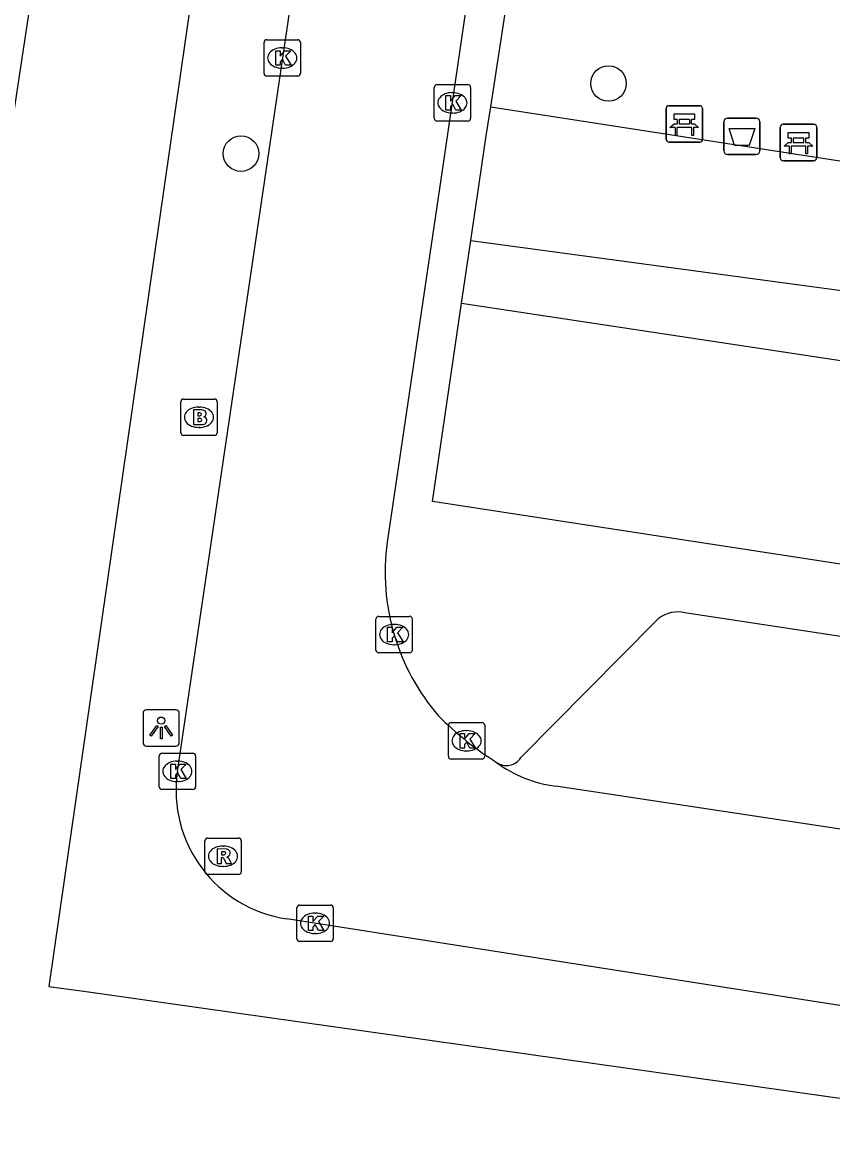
# Model space of a CAD drawing. Extents: x 163010 to 163853, y 382793 to 383982.
# Drawn here: x 163522.43 to 163544.7, y 383345.71 to 383376.49 of the extents above; entities that cross this region are included whole.
import ezdxf

# ---------------------------------------------------------------- set-up
doc = ezdxf.new("R2010")
doc.units = 0
for name, color, linetype in [('IMGEO_Afvalbak', 7, 'Continuous'), ('IMGEO_Bank', 7, 'Continuous'), ('IMGEO_Boom', 7, 'Continuous'), ('IMGEO_Brandkraan', 7, 'Continuous'), ('IMGEO_Groenvoorziening', 7, 'Continuous'), ('IMGEO_Kolk', 7, 'Continuous'), ('IMGEO_Lichtpunt', 7, 'Continuous'), ('IMGEO_Pand', 7, 'Continuous'), ('IMGEO_Rijbaan_lokaal_open', 7, 'Continuous'), ('IMGEO_Rioolput', 7, 'Continuous'), ('IMGEO_Voetpad_open', 7, 'Continuous')]:
    doc.layers.add(name, color=color, linetype=linetype)

msp = doc.modelspace()

# ---------------------------------------------------------------- linework, layer by layer
at = {"layer": 'IMGEO_Afvalbak'}
for p, q in [((163541.709, 383372.953), (163541.709, 383373.753)), ((163541.709, 383373.753), (163541.709, 383372.953)), ((163541.809, 383373.853), (163542.599, 383373.853)), ((163542.599, 383373.853), (163541.809, 383373.853)), ((163542.699, 383373.753), (163542.699, 383372.953)), ((163542.699, 383372.953), (163542.699, 383373.753)), ((163542.599, 383372.853), (163541.809, 383372.853)), ((163541.809, 383372.853), (163542.599, 383372.853))]:
    msp.add_line(p, q, dxfattribs=at)
msp.add_lwpolyline([(163541.852, 383373.567), (163542.556, 383373.567), (163542.407, 383373.097), (163542.001, 383373.097), (163541.852, 383373.567)], dxfattribs=at)
for centre, start, end in [((163541.809, 383373.753), 90, 180), ((163541.809, 383373.753), 90, 180), ((163542.599, 383373.753), 0, 90), ((163542.599, 383373.753), 360, 90), ((163541.809, 383372.953), 180, 270), ((163541.809, 383372.953), 180, 270), ((163542.599, 383372.953), 270, 0), ((163542.599, 383372.953), 270, 0)]:
    msp.add_arc(centre, 0.1, start, end, dxfattribs=at)
at = {"layer": 'IMGEO_Bank'}
for p, q in [((163540.123, 383373.269), (163540.123, 383374.11)), ((163540.123, 383374.11), (163540.123, 383373.269)), ((163540.198, 383374.194), (163541.039, 383374.194)), ((163541.039, 383374.194), (163540.198, 383374.194)), ((163541.123, 383374.119), (163541.123, 383373.278)), ((163541.123, 383373.278), (163541.123, 383374.119)), ((163540.432, 383373.7), (163540.432, 383373.806)), ((163540.476, 383373.806), (163540.476, 383373.7)), ((163540.764, 383373.812), (163540.482, 383373.812)), ((163540.77, 383373.7), (163540.77, 383373.806)), ((163540.814, 383373.806), (163540.814, 383373.7)), ((163540.82, 383373.592), (163540.427, 383373.592)), ((163540.482, 383373.694), (163540.764, 383373.694)), ((163543.261, 383372.757), (163543.261, 383373.598)), ((163543.261, 383373.598), (163543.261, 383372.757)), ((163543.336, 383373.682), (163544.177, 383373.682)), ((163544.177, 383373.682), (163543.336, 383373.682)), ((163544.261, 383373.607), (163544.261, 383372.766)), ((163544.261, 383372.766), (163544.261, 383373.607)), ((163541.048, 383373.194), (163540.207, 383373.194)), ((163540.207, 383373.194), (163541.048, 383373.194)), ((163543.57, 383373.188), (163543.57, 383373.294)), ((163543.614, 383373.294), (163543.614, 383373.188)), ((163543.902, 383373.3), (163543.62, 383373.3)), ((163543.62, 383373.182), (163543.902, 383373.182)), ((163543.908, 383373.188), (163543.908, 383373.294)), ((163543.952, 383373.294), (163543.952, 383373.188)), ((163543.958, 383373.08), (163543.565, 383373.08)), ((163544.186, 383372.682), (163543.345, 383372.682)), ((163543.345, 383372.682), (163544.186, 383372.682))]:
    msp.add_line(p, q, dxfattribs=at)
for points in [[(163540.426, 383373.812), (163540.34, 383373.812), (163540.34, 383373.973), (163540.903, 383373.973), (163540.903, 383373.812), (163540.82, 383373.812)], [(163540.37, 383373.592), (163540.228, 383373.592), (163540.34, 383373.694), (163540.426, 383373.694)], [(163540.42, 383373.585), (163540.42, 383373.378), (163540.377, 383373.378), (163540.377, 383373.585)], [(163540.82, 383373.694), (163540.903, 383373.694), (163541.015, 383373.592), (163540.876, 383373.592)], [(163540.87, 383373.585), (163540.87, 383373.378), (163540.826, 383373.378), (163540.826, 383373.585)], [(163543.564, 383373.3), (163543.478, 383373.3), (163543.478, 383373.461), (163544.041, 383373.461), (163544.041, 383373.3), (163543.958, 383373.3)], [(163543.508, 383373.08), (163543.366, 383373.08), (163543.478, 383373.182), (163543.564, 383373.182)], [(163543.958, 383373.182), (163544.041, 383373.182), (163544.153, 383373.08), (163544.014, 383373.08)], [(163543.558, 383373.073), (163543.558, 383372.866), (163543.515, 383372.866), (163543.515, 383373.073)], [(163544.008, 383373.073), (163544.008, 383372.866), (163543.964, 383372.866), (163543.964, 383373.073)]]:
    msp.add_lwpolyline(points, dxfattribs=at)
for centre, radius, start, end in [((163540.201, 383374.116), 0.0779, 92.4484, 184.2845), ((163540.201, 383374.116), 0.0779, 92.4484, 184.2845), ((163541.045, 383374.116), 0.0779, 2.4484, 94.2845), ((163541.045, 383374.116), 0.0779, 2.4484, 94.2845), ((163540.425, 383373.805), 0.00671, 2.8957, 87.1043), ((163540.482, 383373.805), 0.00671, 92.8957, 177.1043), ((163540.764, 383373.805), 0.00671, 2.8957, 87.1043), ((163540.821, 383373.805), 0.00671, 92.8957, 177.1043), ((163540.37, 383373.585), 0.00671, 2.8957, 87.1043), ((163540.427, 383373.585), 0.00671, 92.8957, 177.1043), ((163540.425, 383373.701), 0.00671, 272.8957, 357.1043), ((163540.482, 383373.701), 0.00671, 182.8957, 267.1043), ((163540.764, 383373.701), 0.00671, 272.8957, 357.1043), ((163540.821, 383373.701), 0.00671, 182.8957, 267.1043), ((163540.819, 383373.585), 0.00671, 2.8957, 87.1043), ((163540.876, 383373.585), 0.00671, 92.8957, 177.1043), ((163543.339, 383373.604), 0.0779, 92.4484, 184.2845), ((163543.339, 383373.604), 0.0779, 92.4484, 184.2845), ((163544.183, 383373.604), 0.0779, 2.4484, 94.2845), ((163544.183, 383373.604), 0.0779, 2.4484, 94.2845), ((163540.201, 383373.272), 0.0779, 182.4484, 274.2845), ((163540.201, 383373.272), 0.0779, 182.4484, 274.2845), ((163541.045, 383373.272), 0.0779, 272.4484, 4.2845), ((163541.045, 383373.272), 0.0779, 272.4484, 4.2845), ((163543.563, 383373.293), 0.00671, 2.8957, 87.1043), ((163543.563, 383373.189), 0.00671, 272.8957, 357.1043), ((163543.62, 383373.293), 0.00671, 92.8957, 177.1043), ((163543.62, 383373.189), 0.00671, 182.8957, 267.1043), ((163543.902, 383373.293), 0.00671, 2.8957, 87.1043), ((163543.902, 383373.189), 0.00671, 272.8957, 357.1043), ((163543.959, 383373.293), 0.00671, 92.8957, 177.1043), ((163543.959, 383373.189), 0.00671, 182.8957, 267.1043), ((163543.508, 383373.073), 0.00671, 2.8957, 87.1043), ((163543.565, 383373.073), 0.00671, 92.8957, 177.1043), ((163543.957, 383373.073), 0.00671, 2.8957, 87.1043), ((163544.014, 383373.073), 0.00671, 92.8957, 177.1043), ((163543.339, 383372.76), 0.0779, 182.4484, 274.2845), ((163543.339, 383372.76), 0.0779, 182.4484, 274.2845), ((163544.183, 383372.76), 0.0779, 272.4484, 4.2845), ((163544.183, 383372.76), 0.0779, 272.4484, 4.2845)]:
    msp.add_arc(centre, radius, start, end, dxfattribs=at)
at = {"layer": 'IMGEO_Boom'}
for centre in [(163538.537, 383374.805), (163528.434, 383372.877)]:
    msp.add_circle(centre, 0.489, dxfattribs=at)
at = {"layer": 'IMGEO_Brandkraan'}
for p, q in [((163526.779, 383365.201), (163526.779, 383366.053)), ((163526.854, 383366.127), (163527.706, 383366.127)), ((163527.78, 383366.053), (163527.78, 383365.201)), ((163527.267, 383365.907), (163527.292, 383365.907)), ((163527.706, 383365.127), (163526.854, 383365.127)), ((163527.29, 383365.347), (163527.265, 383365.347))]:
    msp.add_line(p, q, dxfattribs=at)
for points in [[(163526.779, 383365.201), (163526.779, 383366.053)], [(163526.854, 383366.127), (163527.706, 383366.127)], [(163527.78, 383366.053), (163527.78, 383365.201)], [(163527.127, 383365.827), (163527.127, 383365.427), (163527.34, 383365.427)], [(163527.358, 383365.827), (163527.127, 383365.827)], [(163527.306, 383365.746), (163527.252, 383365.746), (163527.252, 383365.67)], [(163527.252, 383365.67), (163527.305, 383365.67)], [(163527.314, 383365.594), (163527.252, 383365.594), (163527.252, 383365.513)], [(163527.252, 383365.513), (163527.314, 383365.513)], [(163527.706, 383365.127), (163526.854, 383365.127)]]:
    msp.add_lwpolyline(points, dxfattribs=at)
for centre, radius, start, end in [((163526.856, 383366.051), 0.0765, 91.552, 178.448), ((163526.856, 383366.051), 0.0765, 91.552, 178.448), ((163527.704, 383366.051), 0.0765, 1.552, 88.448), ((163527.704, 383366.051), 0.0765, 1.552, 88.448), ((163527.307, 383365.708), 0.0379, 267.8285, 90.9355), ((163527.362, 383365.682), 0.145, 59.4692, 91.5367), ((163527.387, 383365.729), 0.0922, 285.5137, 58.1501), ((163527.315, 383365.553), 0.0404, 269.8759, 90.5077), ((163527.346, 383365.678), 0.251, 268.6676, 293.5347), ((163527.392, 383365.537), 0.105, 301.3115, 78.989), ((163526.856, 383365.203), 0.0765, 181.552, 268.448), ((163526.856, 383365.203), 0.0765, 181.552, 268.448), ((163527.704, 383365.203), 0.0765, 271.552, 358.448), ((163527.704, 383365.203), 0.0765, 271.552, 358.448)]:
    msp.add_arc(centre, radius, start, end, dxfattribs=at)
for centre, major_axis, ratio, start_param, end_param in [((163527.266, 383365.627), (-0.387, 0.002), 0.722429, 4.712389, 7.853982), ((163527.291, 383365.627), (-0.39, 0.002), 0.717154, 1.570796, 4.712389)]:
    msp.add_ellipse(centre, major_axis=major_axis, ratio=ratio, start_param=start_param, end_param=end_param, dxfattribs=at)
at = {"layer": 'IMGEO_Groenvoorziening'}
for points in [[(163534.754, 383370.484), (163547.524, 383368.768)], [(163534.501, 383368.764), (163548.867, 383366.588)]]:
    msp.add_lwpolyline(points, dxfattribs=at)
at = {"layer": 'IMGEO_Kolk'}
for p, q in [((163529.068, 383375.081), (163529.068, 383375.933)), ((163529.143, 383376.007), (163529.995, 383376.007)), ((163530.069, 383375.933), (163530.069, 383375.081)), ((163529.556, 383375.787), (163529.581, 383375.787)), ((163529.995, 383375.007), (163529.143, 383375.007)), ((163529.579, 383375.227), (163529.554, 383375.227)), ((163533.746, 383373.847), (163533.746, 383374.699)), ((163533.821, 383374.773), (163534.673, 383374.773)), ((163534.747, 383374.699), (163534.747, 383373.847)), ((163534.234, 383374.553), (163534.259, 383374.553)), ((163534.673, 383373.773), (163533.821, 383373.773)), ((163534.257, 383373.993), (163534.232, 383373.993)), ((163532.144, 383359.226), (163532.144, 383360.078)), ((163532.219, 383360.152), (163533.071, 383360.152)), ((163532.632, 383359.932), (163532.657, 383359.932)), ((163533.145, 383360.078), (163533.145, 383359.226)), ((163532.655, 383359.372), (163532.63, 383359.372)), ((163533.071, 383359.152), (163532.219, 383359.152)), ((163534.135, 383356.303), (163534.135, 383357.155)), ((163534.21, 383357.229), (163535.062, 383357.229)), ((163535.136, 383357.155), (163535.136, 383356.303)), ((163534.623, 383357.009), (163534.648, 383357.009)), ((163526.186, 383355.464), (163526.186, 383356.316)), ((163526.261, 383356.39), (163527.113, 383356.39)), ((163526.674, 383356.17), (163526.699, 383356.17)), ((163527.187, 383356.316), (163527.187, 383355.464)), ((163535.062, 383356.229), (163534.21, 383356.229)), ((163534.646, 383356.449), (163534.621, 383356.449)), ((163526.697, 383355.61), (163526.672, 383355.61)), ((163527.113, 383355.39), (163526.261, 383355.39)), ((163530.045, 383352.211), (163530.897, 383352.211)), ((163529.97, 383351.285), (163529.97, 383352.137)), ((163530.458, 383351.991), (163530.483, 383351.991)), ((163530.971, 383352.137), (163530.971, 383351.285)), ((163530.481, 383351.431), (163530.456, 383351.431)), ((163530.897, 383351.211), (163530.045, 383351.211))]:
    msp.add_line(p, q, dxfattribs=at)
for points in [[(163529.068, 383375.081), (163529.068, 383375.933)], [(163529.143, 383376.007), (163529.995, 383376.007)], [(163530.069, 383375.933), (163530.069, 383375.081)], [(163529.389, 383375.707), (163529.512, 383375.707), (163529.512, 383375.556), (163529.642, 383375.707), (163529.806, 383375.707), (163529.66, 383375.556), (163529.813, 383375.307), (163529.661, 383375.307), (163529.576, 383375.471), (163529.512, 383375.404), (163529.512, 383375.307), (163529.389, 383375.307), (163529.389, 383375.707)], [(163529.995, 383375.007), (163529.143, 383375.007)], [(163533.746, 383373.847), (163533.746, 383374.699)], [(163533.821, 383374.773), (163534.673, 383374.773)], [(163534.747, 383374.699), (163534.747, 383373.847)], [(163534.067, 383374.473), (163534.19, 383374.473), (163534.19, 383374.322), (163534.32, 383374.473), (163534.484, 383374.473), (163534.338, 383374.322), (163534.491, 383374.073), (163534.339, 383374.073), (163534.254, 383374.237), (163534.19, 383374.17), (163534.19, 383374.073), (163534.067, 383374.073), (163534.067, 383374.473)], [(163534.673, 383373.773), (163533.821, 383373.773)], [(163532.144, 383359.226), (163532.144, 383360.078)], [(163532.219, 383360.152), (163533.071, 383360.152)], [(163533.145, 383360.078), (163533.145, 383359.226)], [(163532.465, 383359.852), (163532.588, 383359.852), (163532.588, 383359.701), (163532.718, 383359.852), (163532.882, 383359.852), (163532.736, 383359.701), (163532.889, 383359.452), (163532.737, 383359.452), (163532.652, 383359.616), (163532.588, 383359.549), (163532.588, 383359.452), (163532.465, 383359.452), (163532.465, 383359.852)], [(163533.071, 383359.152), (163532.219, 383359.152)], [(163534.135, 383356.303), (163534.135, 383357.155)], [(163534.21, 383357.229), (163535.062, 383357.229)], [(163535.136, 383357.155), (163535.136, 383356.303)], [(163534.456, 383356.929), (163534.579, 383356.929), (163534.579, 383356.778), (163534.709, 383356.929), (163534.873, 383356.929), (163534.727, 383356.778), (163534.88, 383356.529), (163534.728, 383356.529), (163534.643, 383356.693), (163534.579, 383356.626), (163534.579, 383356.529), (163534.456, 383356.529), (163534.456, 383356.929)], [(163526.186, 383355.464), (163526.186, 383356.316)], [(163526.261, 383356.39), (163527.113, 383356.39)], [(163527.187, 383356.316), (163527.187, 383355.464)], [(163535.062, 383356.229), (163534.21, 383356.229)], [(163526.507, 383356.09), (163526.63, 383356.09), (163526.63, 383355.939), (163526.76, 383356.09), (163526.924, 383356.09), (163526.778, 383355.939), (163526.931, 383355.69), (163526.779, 383355.69), (163526.694, 383355.854), (163526.63, 383355.787), (163526.63, 383355.69), (163526.507, 383355.69), (163526.507, 383356.09)], [(163527.113, 383355.39), (163526.261, 383355.39)], [(163530.045, 383352.211), (163530.897, 383352.211)], [(163529.97, 383351.285), (163529.97, 383352.137)], [(163530.291, 383351.911), (163530.414, 383351.911), (163530.414, 383351.76), (163530.544, 383351.911), (163530.708, 383351.911), (163530.562, 383351.76), (163530.715, 383351.511), (163530.563, 383351.511), (163530.478, 383351.675), (163530.414, 383351.608), (163530.414, 383351.511), (163530.291, 383351.511), (163530.291, 383351.911)], [(163530.971, 383352.137), (163530.971, 383351.285)], [(163530.897, 383351.211), (163530.045, 383351.211)]]:
    msp.add_lwpolyline(points, dxfattribs=at)
for centre, start, end in [((163529.145, 383375.931), 91.552, 178.448), ((163529.145, 383375.931), 91.552, 178.448), ((163529.993, 383375.931), 1.552, 88.448), ((163529.993, 383375.931), 1.552, 88.448), ((163529.145, 383375.083), 181.552, 268.448), ((163529.145, 383375.083), 181.552, 268.448), ((163529.993, 383375.083), 271.552, 358.448), ((163529.993, 383375.083), 271.552, 358.448), ((163533.823, 383374.697), 91.552, 178.448), ((163533.823, 383374.697), 91.552, 178.448), ((163534.671, 383374.697), 1.552, 88.448), ((163534.671, 383374.697), 1.552, 88.448), ((163533.823, 383373.849), 181.552, 268.448), ((163533.823, 383373.849), 181.552, 268.448), ((163534.671, 383373.849), 271.552, 358.448), ((163534.671, 383373.849), 271.552, 358.448), ((163532.221, 383360.076), 91.552, 178.448), ((163532.221, 383360.076), 91.552, 178.448), ((163533.069, 383360.076), 1.552, 88.448), ((163533.069, 383360.076), 1.552, 88.448), ((163532.221, 383359.228), 181.552, 268.448), ((163532.221, 383359.228), 181.552, 268.448), ((163533.069, 383359.228), 271.552, 358.448), ((163533.069, 383359.228), 271.552, 358.448), ((163534.212, 383357.153), 91.552, 178.448), ((163534.212, 383357.153), 91.552, 178.448), ((163535.06, 383357.153), 1.552, 88.448), ((163535.06, 383357.153), 1.552, 88.448), ((163526.263, 383356.314), 91.552, 178.448), ((163526.263, 383356.314), 91.552, 178.448), ((163527.111, 383356.314), 1.552, 88.448), ((163527.111, 383356.314), 1.552, 88.448), ((163534.212, 383356.305), 181.552, 268.448), ((163534.212, 383356.305), 181.552, 268.448), ((163535.06, 383356.305), 271.552, 358.448), ((163535.06, 383356.305), 271.552, 358.448), ((163526.263, 383355.466), 181.552, 268.448), ((163526.263, 383355.466), 181.552, 268.448), ((163527.111, 383355.466), 271.552, 358.448), ((163527.111, 383355.466), 271.552, 358.448), ((163530.047, 383352.135), 91.552, 178.448), ((163530.047, 383352.135), 91.552, 178.448), ((163530.895, 383352.135), 1.552, 88.448), ((163530.895, 383352.135), 1.552, 88.448), ((163530.047, 383351.287), 181.552, 268.448), ((163530.047, 383351.287), 181.552, 268.448), ((163530.895, 383351.287), 271.552, 358.448), ((163530.895, 383351.287), 271.552, 358.448)]:
    msp.add_arc(centre, 0.0765, start, end, dxfattribs=at)
for centre, major_axis, ratio, start_param, end_param in [((163529.555, 383375.507), (-0.387, 0.002), 0.722429, 4.712389, 7.853982), ((163529.58, 383375.507), (-0.39, 0.002), 0.717154, 1.570796, 4.712389), ((163534.233, 383374.273), (-0.387, 0.002), 0.722429, 4.712389, 7.853982), ((163534.258, 383374.273), (-0.39, 0.002), 0.717154, 1.570796, 4.712389), ((163532.631, 383359.652), (-0.387, 0.002), 0.722429, 4.712389, 7.853982), ((163532.656, 383359.652), (-0.39, 0.002), 0.717154, 1.570796, 4.712389), ((163534.622, 383356.729), (-0.387, 0.002), 0.722429, 4.712389, 7.853982), ((163534.647, 383356.729), (-0.39, 0.002), 0.717154, 1.570796, 4.712389), ((163526.673, 383355.89), (-0.387, 0.002), 0.722429, 4.712389, 7.853982), ((163526.698, 383355.89), (-0.39, 0.002), 0.717154, 1.570796, 4.712389), ((163530.457, 383351.711), (-0.387, 0.002), 0.722429, 4.712389, 7.853982), ((163530.482, 383351.711), (-0.39, 0.002), 0.717154, 1.570796, 4.712389)]:
    msp.add_ellipse(centre, major_axis=major_axis, ratio=ratio, start_param=start_param, end_param=end_param, dxfattribs=at)
at = {"layer": 'IMGEO_Lichtpunt'}
for p, q in [((163525.743, 383357.486), (163525.743, 383356.679)), ((163525.743, 383357.486), (163525.743, 383356.679)), ((163526.645, 383357.581), (163525.837, 383357.581)), ((163526.645, 383357.581), (163525.837, 383357.581)), ((163526.739, 383356.679), (163526.739, 383357.486)), ((163526.739, 383356.679), (163526.739, 383357.486)), ((163525.837, 383356.585), (163526.645, 383356.585)), ((163525.837, 383356.585), (163526.645, 383356.585))]:
    msp.add_line(p, q, dxfattribs=at)
for points in [[(163526.117, 383357.15), (163526.156, 383357.122), (163525.968, 383356.86), (163525.93, 383356.887), (163526.117, 383357.15)], [(163526.219, 383357.102), (163526.266, 383357.102), (163526.266, 383356.78), (163526.219, 383356.78), (163526.219, 383357.102)], [(163526.329, 383357.122), (163526.367, 383357.149), (163526.554, 383356.887), (163526.515, 383356.859), (163526.329, 383357.122)]]:
    msp.add_lwpolyline(points, dxfattribs=at)
msp.add_circle((163526.242, 383357.284), 0.0994, dxfattribs=at)
for centre, start, end in [((163525.837, 383357.486), 90, 180), ((163525.837, 383357.486), 90, 180), ((163526.645, 383357.486), 0, 90), ((163526.645, 383357.486), 0, 90), ((163525.837, 383356.679), 180, 270), ((163525.837, 383356.679), 180, 270), ((163526.645, 383356.679), 270, 0), ((163526.645, 383356.679), 270, 360)]:
    msp.add_arc(centre, 0.0946, start, end, dxfattribs=at)
at = {"layer": 'IMGEO_Pand'}
msp.add_lwpolyline([(163484.677, 383366.661), (163498.621, 383364.568), (163498.946, 383366.741), (163498.749, 383366.769), (163500, 383375.113), (163508.347, 383373.862), (163508.305, 383373.585), (163510.93, 383373.191), (163514.735, 383398.287), (163517.857, 383397.815), (163518.035, 383398.995), (163518.415, 383398.935), (163518.314, 383398.292), (163526.82, 383396.955), (163526.961, 383397.853), (163527.217, 383397.812), (163527.035, 383396.656), (163525.636, 383396.867), (163520.38, 383362.082), (163522.025, 383361.834), (163519.943, 383348.057), (163500, 383351.047)], dxfattribs=at)
at = {"layer": 'IMGEO_Rijbaan_lokaal_open'}
for points in [[(163526.688, 383355.886), (163529.981, 383378.185)], [(163534.71, 383377.487), (163533.963, 383372.41), (163532.453, 383362.189)], [(163551.528, 383353.296), (163537.091, 383355.485)], [(163554.834, 383347.895), (163529.698, 383351.831)]]:
    msp.add_lwpolyline(points, dxfattribs=at)
for centre, radius, start, end in [((163538.432, 383361.364), 6.036, 172.1416, 220.8712), ((163540.206, 383363.692), 8.921, 224.7276, 237.874), ((163530.224, 383355.366), 3.574, 171.6323, 261.5402), ((163537.473, 383358.801), 3.338, 232.9479, 263.425)]:
    msp.add_arc(centre, radius, start, end, dxfattribs=at)
at = {"layer": 'IMGEO_Rioolput'}
for p, q in [((163527.516, 383354.056), (163528.368, 383354.056)), ((163527.441, 383353.13), (163527.441, 383353.982)), ((163527.929, 383353.836), (163527.954, 383353.836)), ((163528.442, 383353.982), (163528.442, 383353.13)), ((163527.952, 383353.276), (163527.927, 383353.276)), ((163528.368, 383353.056), (163527.516, 383353.056))]:
    msp.add_line(p, q, dxfattribs=at)
for points in [[(163527.516, 383354.056), (163528.368, 383354.056)], [(163527.441, 383353.13), (163527.441, 383353.982)], [(163528.03, 383353.754), (163527.778, 383353.756), (163527.778, 383353.356)], [(163528.442, 383353.982), (163528.442, 383353.13)], [(163527.778, 383353.356), (163527.902, 383353.356), (163527.902, 383353.518), (163527.913, 383353.518)], [(163527.956, 383353.675), (163527.902, 383353.675), (163527.902, 383353.594)], [(163527.902, 383353.594), (163527.954, 383353.594)], [(163527.96, 383353.489), (163528.031, 383353.356), (163528.171, 383353.356), (163528.106, 383353.482)], [(163528.368, 383353.056), (163527.516, 383353.056)]]:
    msp.add_lwpolyline(points, dxfattribs=at)
for centre, radius, start, end in [((163527.518, 383353.98), 0.0765, 91.552, 178.448), ((163527.518, 383353.98), 0.0765, 91.552, 178.448), ((163528.366, 383353.98), 0.0765, 1.552, 88.448), ((163528.366, 383353.98), 0.0765, 1.552, 88.448), ((163528.029, 383353.644), 0.109, 350.3612, 89.416), ((163527.912, 383353.465), 0.0533, 26.0293, 88.6989), ((163527.938, 383353.783), 0.19, 274.7715, 282.9687), ((163527.962, 383353.579), 0.0964, 77.0061, 93.1865), ((163527.976, 383353.636), 0.0378, 276.6634, 79.6772), ((163528.027, 383353.644), 0.112, 277.5842, 350.9817), ((163528.011, 383353.429), 0.108, 29.5134, 73.7905), ((163527.518, 383353.132), 0.0765, 181.552, 268.448), ((163527.518, 383353.132), 0.0765, 181.552, 268.448), ((163528.366, 383353.132), 0.0765, 271.552, 358.448), ((163528.366, 383353.132), 0.0765, 271.552, 358.448)]:
    msp.add_arc(centre, radius, start, end, dxfattribs=at)
for centre, major_axis, ratio, start_param, end_param in [((163527.928, 383353.556), (-0.387, 0.002), 0.722429, 4.712389, 7.853982), ((163527.953, 383353.556), (-0.39, 0.002), 0.717154, 1.570796, 4.712389)]:
    msp.add_ellipse(centre, major_axis=major_axis, ratio=ratio, start_param=start_param, end_param=end_param, dxfattribs=at)
at = {"layer": 'IMGEO_Voetpad_open'}
for points in [[(163532.19, 383413.413), (163530.087, 383399.435), (163529.503, 383394.045), (163523.152, 383349.971), (163524.18, 383349.835), (163527.402, 383349.379), (163555.079, 383345.463)], [(163535.302, 383374.167), (163536.203, 383380.027)], [(163534.754, 383370.484), (163534.993, 383372.108), (163535.178, 383373.362), (163535.302, 383374.167)], [(163535.302, 383374.167), (163545.136, 383372.645)], [(163534.501, 383368.764), (163534.754, 383370.484)], [(163552.679, 383360.398), (163533.697, 383363.311), (163534.501, 383368.764)], [(163540.57, 383360.264), (163553.566, 383358.3)], [(163536.129, 383356.267), (163539.836, 383360.022)]]:
    msp.add_lwpolyline(points, dxfattribs=at)
for centre, radius, start, end in [((163540.447, 383359.402), 0.871, 81.902, 134.5928), ((163535.732, 383356.526), 0.474, 235.1916, 326.866)]:
    msp.add_arc(centre, radius, start, end, dxfattribs=at)

doc.saveas('drawing.dxf')
